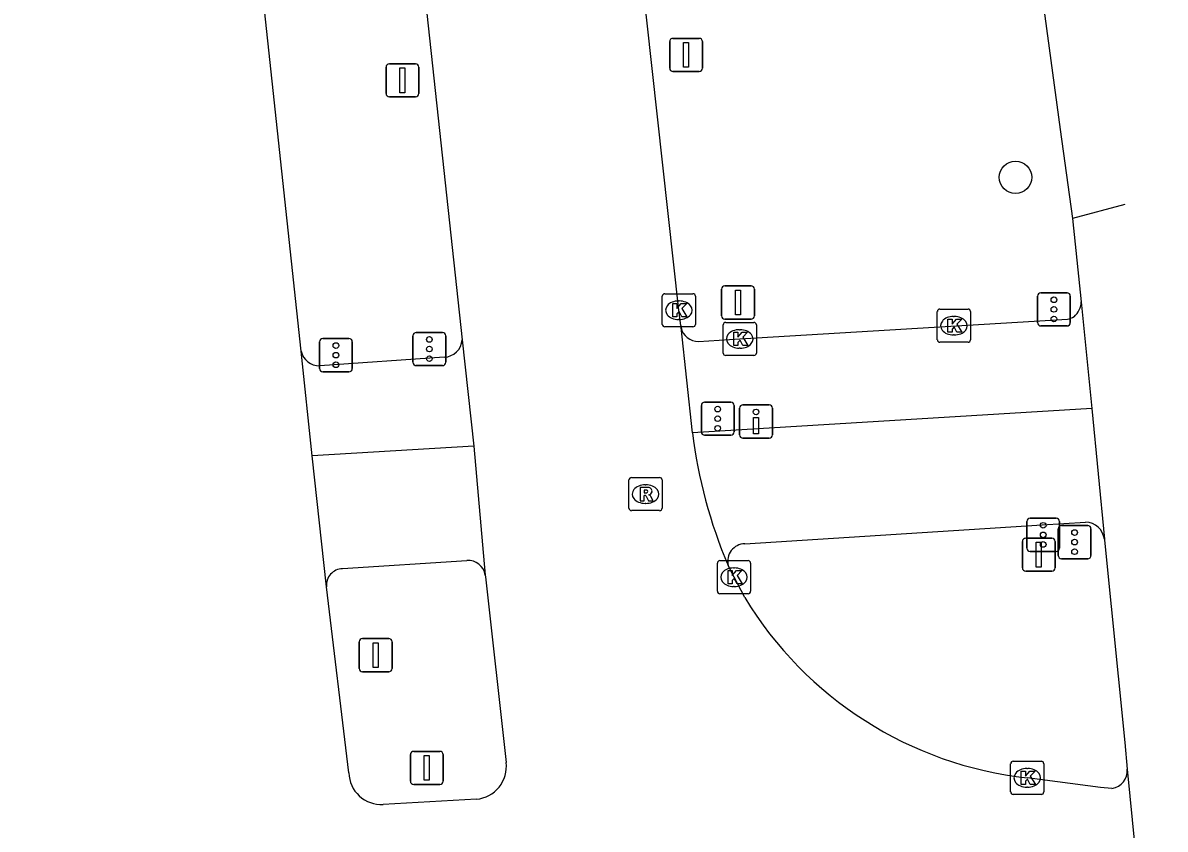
# Model space of a CAD drawing. Extents: x 160026 to 161302, y 384757 to 385701.
# Drawn here: x 161262.7 to 161297.19, y 384900.03 to 384924.37 of the extents above; entities that cross this region are included whole.
import ezdxf

# ---------------------------------------------------------------- set-up
doc = ezdxf.new("R2010")
doc.units = 0
for name, color, linetype in [('IMGEO_Boom', 7, 'Continuous'), ('IMGEO_Drukknoppaal', 7, 'Continuous'), ('IMGEO_Fietspad_gesloten', 7, 'Continuous'), ('IMGEO_Kolk', 7, 'Continuous'), ('IMGEO_OVBaan_gesloten', 7, 'Continuous'), ('IMGEO_Portaal', 7, 'Continuous'), ('IMGEO_Rijbaan_regionaal_gesloten', 7, 'Continuous'), ('IMGEO_Rioolput', 7, 'Continuous'), ('IMGEO_Verkeersbordpaal', 7, 'Continuous'), ('IMGEO_Verkeersregelinstallatiepaal', 7, 'Continuous'), ('IMGEO_Voetpad_open', 7, 'Continuous')]:
    doc.layers.add(name, color=color, linetype=linetype)

msp = doc.modelspace()

# ---------------------------------------------------------------- linework, layer by layer
at = {"layer": 'IMGEO_Boom'}
msp.add_circle((161292.668, 384919.704), 0.489, dxfattribs=at)
at = {"layer": 'IMGEO_Drukknoppaal'}
for p, q in [((161284.341, 384911.932), (161284.341, 384912.732)), ((161284.341, 384912.732), (161284.341, 384911.932)), ((161284.441, 384912.832), (161285.231, 384912.832)), ((161285.231, 384912.832), (161284.441, 384912.832)), ((161285.331, 384912.732), (161285.331, 384911.932)), ((161285.331, 384911.932), (161285.331, 384912.732)), ((161285.231, 384911.832), (161284.441, 384911.832)), ((161284.441, 384911.832), (161285.231, 384911.832))]:
    msp.add_line(p, q, dxfattribs=at)
msp.add_lwpolyline([(161284.911, 384912.457), (161284.911, 384911.957), (161284.761, 384911.957), (161284.761, 384912.457), (161284.911, 384912.457)], dxfattribs=at)
msp.add_circle((161284.836, 384912.622), 0.085, dxfattribs=at)
for centre, start, end in [((161284.441, 384912.732), 90, 180), ((161284.441, 384912.732), 90, 180), ((161285.231, 384912.732), 0, 90), ((161285.231, 384912.732), 360, 90), ((161284.441, 384911.932), 180, 270), ((161284.441, 384911.932), 180, 270), ((161285.231, 384911.932), 270, 0), ((161285.231, 384911.932), 270, 0)]:
    msp.add_arc(centre, 0.1, start, end, dxfattribs=at)
at = {"layer": 'IMGEO_Fietspad_gesloten'}
for points in [[(161294.976, 384912.728), (161282.914, 384911.995)], [(161276.313, 384911.593), (161271.437, 384911.294)], [(161284.493, 384908.643), (161293.475, 384909.213), (161294.783, 384909.295)], [(161272.352, 384907.891), (161276.107, 384908.14)]]:
    msp.add_lwpolyline(points, dxfattribs=at)
for centre, radius, start, end in [((161294.771, 384908.711), 0.584, 6.7694, 88.834), ((161284.508, 384908.114), 0.529, 91.6003, 193.4326), ((161276.146, 384907.623), 0.518, 8.1768, 94.3265), ((161272.367, 384907.388), 0.503, 91.7456, 184.8049)]:
    msp.add_arc(centre, radius, start, end, dxfattribs=at)
at = {"layer": 'IMGEO_Kolk'}
for p, q in [((161282.005, 384915.265), (161282.005, 384916.117)), ((161282.08, 384916.191), (161282.932, 384916.191)), ((161283.006, 384916.117), (161283.006, 384915.265)), ((161282.493, 384915.971), (161282.518, 384915.971)), ((161290.383, 384915.725), (161291.235, 384915.725)), ((161282.516, 384915.411), (161282.491, 384915.411)), ((161290.308, 384914.799), (161290.308, 384915.651)), ((161290.796, 384915.505), (161290.821, 384915.505)), ((161291.309, 384915.651), (161291.309, 384914.799)), ((161282.932, 384915.191), (161282.08, 384915.191)), ((161283.844, 384914.399), (161283.844, 384915.251)), ((161283.919, 384915.325), (161284.771, 384915.325)), ((161284.332, 384915.105), (161284.357, 384915.105)), ((161284.845, 384915.251), (161284.845, 384914.399)), ((161291.235, 384914.725), (161290.383, 384914.725)), ((161290.819, 384914.945), (161290.794, 384914.945)), ((161284.355, 384914.545), (161284.33, 384914.545)), ((161284.771, 384914.325), (161283.919, 384914.325)), ((161283.744, 384908.133), (161284.596, 384908.133)), ((161283.669, 384907.207), (161283.669, 384908.059)), ((161284.157, 384907.913), (161284.182, 384907.913)), ((161284.67, 384908.059), (161284.67, 384907.207)), ((161284.596, 384907.133), (161283.744, 384907.133)), ((161284.18, 384907.353), (161284.155, 384907.353)), ((161292.522, 384901.151), (161292.522, 384902.003)), ((161292.597, 384902.077), (161293.449, 384902.077)), ((161293.523, 384902.003), (161293.523, 384901.151)), ((161293.01, 384901.857), (161293.035, 384901.857)), ((161293.033, 384901.297), (161293.008, 384901.297)), ((161293.449, 384901.077), (161292.597, 384901.077))]:
    msp.add_line(p, q, dxfattribs=at)
for points in [[(161282.005, 384915.265), (161282.005, 384916.117)], [(161282.08, 384916.191), (161282.932, 384916.191)], [(161283.006, 384916.117), (161283.006, 384915.265)], [(161282.326, 384915.891), (161282.449, 384915.891), (161282.449, 384915.74), (161282.579, 384915.891), (161282.743, 384915.891), (161282.597, 384915.74), (161282.75, 384915.491), (161282.598, 384915.491), (161282.513, 384915.655), (161282.449, 384915.588), (161282.449, 384915.491), (161282.326, 384915.491), (161282.326, 384915.891)], [(161290.383, 384915.725), (161291.235, 384915.725)], [(161290.308, 384914.799), (161290.308, 384915.651)], [(161290.629, 384915.425), (161290.752, 384915.425), (161290.752, 384915.274), (161290.882, 384915.425), (161291.046, 384915.425), (161290.9, 384915.274), (161291.053, 384915.025), (161290.901, 384915.025), (161290.816, 384915.189), (161290.752, 384915.122), (161290.752, 384915.025), (161290.629, 384915.025), (161290.629, 384915.425)], [(161291.309, 384915.651), (161291.309, 384914.799)], [(161282.932, 384915.191), (161282.08, 384915.191)], [(161283.844, 384914.399), (161283.844, 384915.251)], [(161283.919, 384915.325), (161284.771, 384915.325)], [(161284.165, 384915.025), (161284.288, 384915.025), (161284.288, 384914.874), (161284.418, 384915.025), (161284.582, 384915.025), (161284.436, 384914.874), (161284.589, 384914.625), (161284.437, 384914.625), (161284.352, 384914.789), (161284.288, 384914.722), (161284.288, 384914.625), (161284.165, 384914.625), (161284.165, 384915.025)], [(161284.845, 384915.251), (161284.845, 384914.399)], [(161291.235, 384914.725), (161290.383, 384914.725)], [(161284.771, 384914.325), (161283.919, 384914.325)], [(161283.744, 384908.133), (161284.596, 384908.133)], [(161283.669, 384907.207), (161283.669, 384908.059)], [(161283.99, 384907.833), (161284.113, 384907.833), (161284.113, 384907.682), (161284.243, 384907.833), (161284.407, 384907.833), (161284.261, 384907.682), (161284.414, 384907.433), (161284.262, 384907.433), (161284.177, 384907.597), (161284.113, 384907.53), (161284.113, 384907.433), (161283.99, 384907.433), (161283.99, 384907.833)], [(161284.67, 384908.059), (161284.67, 384907.207)], [(161284.596, 384907.133), (161283.744, 384907.133)], [(161292.522, 384901.151), (161292.522, 384902.003)], [(161292.597, 384902.077), (161293.449, 384902.077)], [(161293.523, 384902.003), (161293.523, 384901.151)], [(161292.843, 384901.777), (161292.966, 384901.777), (161292.966, 384901.626), (161293.096, 384901.777), (161293.26, 384901.777), (161293.114, 384901.626), (161293.267, 384901.377), (161293.115, 384901.377), (161293.03, 384901.541), (161292.966, 384901.474), (161292.966, 384901.377), (161292.843, 384901.377), (161292.843, 384901.777)], [(161293.449, 384901.077), (161292.597, 384901.077)]]:
    msp.add_lwpolyline(points, dxfattribs=at)
for centre, start, end in [((161282.082, 384916.115), 91.552, 178.448), ((161282.082, 384916.115), 91.552, 178.448), ((161282.93, 384916.115), 1.552, 88.448), ((161282.93, 384916.115), 1.552, 88.448), ((161290.385, 384915.649), 91.552, 178.448), ((161290.385, 384915.649), 91.552, 178.448), ((161291.233, 384915.649), 1.552, 88.448), ((161291.233, 384915.649), 1.552, 88.448), ((161282.082, 384915.267), 181.552, 268.448), ((161282.082, 384915.267), 181.552, 268.448), ((161282.93, 384915.267), 271.552, 358.448), ((161282.93, 384915.267), 271.552, 358.448), ((161283.921, 384915.249), 91.552, 178.448), ((161283.921, 384915.249), 91.552, 178.448), ((161284.769, 384915.249), 1.552, 88.448), ((161284.769, 384915.249), 1.552, 88.448), ((161290.385, 384914.801), 181.552, 268.448), ((161290.385, 384914.801), 181.552, 268.448), ((161291.233, 384914.801), 271.552, 358.448), ((161291.233, 384914.801), 271.552, 358.448), ((161283.921, 384914.401), 181.552, 268.448), ((161283.921, 384914.401), 181.552, 268.448), ((161284.769, 384914.401), 271.552, 358.448), ((161284.769, 384914.401), 271.552, 358.448), ((161283.746, 384908.057), 91.552, 178.448), ((161283.746, 384908.057), 91.552, 178.448), ((161284.594, 384908.057), 1.552, 88.448), ((161284.594, 384908.057), 1.552, 88.448), ((161283.746, 384907.209), 181.552, 268.448), ((161283.746, 384907.209), 181.552, 268.448), ((161284.594, 384907.209), 271.552, 358.448), ((161284.594, 384907.209), 271.552, 358.448), ((161292.599, 384902.001), 91.552, 178.448), ((161292.599, 384902.001), 91.552, 178.448), ((161293.447, 384902.001), 1.552, 88.448), ((161293.447, 384902.001), 1.552, 88.448), ((161292.599, 384901.153), 181.552, 268.448), ((161292.599, 384901.153), 181.552, 268.448), ((161293.447, 384901.153), 271.552, 358.448), ((161293.447, 384901.153), 271.552, 358.448)]:
    msp.add_arc(centre, 0.0765, start, end, dxfattribs=at)
for centre, major_axis, ratio, start_param, end_param in [((161282.492, 384915.691), (-0.387, 0.002), 0.722429, 4.712389, 7.853982), ((161282.517, 384915.691), (-0.39, 0.002), 0.717154, 1.570796, 4.712389), ((161290.795, 384915.225), (-0.387, 0.002), 0.722429, 4.712389, 7.853982), ((161290.82, 384915.225), (-0.39, 0.002), 0.717154, 1.570796, 4.712389), ((161284.331, 384914.825), (-0.387, 0.002), 0.722429, 4.712389, 7.853982), ((161284.356, 384914.825), (-0.39, 0.002), 0.717154, 1.570796, 4.712389), ((161284.156, 384907.633), (-0.387, 0.002), 0.722429, 4.712389, 7.853982), ((161284.181, 384907.633), (-0.39, 0.002), 0.717154, 1.570796, 4.712389), ((161293.009, 384901.577), (-0.387, 0.002), 0.722429, 4.712389, 7.853982), ((161293.034, 384901.577), (-0.39, 0.002), 0.717154, 1.570796, 4.712389)]:
    msp.add_ellipse(centre, major_axis=major_axis, ratio=ratio, start_param=start_param, end_param=end_param, dxfattribs=at)
at = {"layer": 'IMGEO_OVBaan_gesloten'}
for points in [[(161291.678, 384938.418), (161294.021, 384921.151), (161294.387, 384918.458)], [(161295.965, 384918.881), (161294.387, 384918.458)], [(161294.387, 384918.458), (161294.652, 384915.95)], [(161294.652, 384915.95), (161294.976, 384912.728)], [(161294.976, 384912.728), (161295.351, 384908.78)], [(161295.351, 384908.78), (161295.354, 384908.752), (161295.964, 384902.644), (161296.044, 384901.838)], [(161296.044, 384901.838), (161297.186, 384890.215)]]:
    msp.add_lwpolyline(points, dxfattribs=at)
at = {"layer": 'IMGEO_Portaal'}
for p, q in [((161272.956, 384905.779), (161273.746, 384905.779)), ((161273.746, 384905.779), (161272.956, 384905.779)), ((161272.856, 384904.879), (161272.856, 384905.679)), ((161272.856, 384905.679), (161272.856, 384904.879)), ((161273.846, 384905.679), (161273.846, 384904.879)), ((161273.846, 384904.879), (161273.846, 384905.679)), ((161273.746, 384904.779), (161272.956, 384904.779)), ((161272.956, 384904.779), (161273.746, 384904.779))]:
    msp.add_line(p, q, dxfattribs=at)
msp.add_lwpolyline([(161273.276, 384905.654), (161273.426, 384905.654), (161273.426, 384904.904), (161273.276, 384904.904), (161273.276, 384905.654)], dxfattribs=at)
for centre, start, end in [((161272.956, 384905.679), 90, 180), ((161272.956, 384905.679), 90, 180), ((161273.746, 384905.679), 0, 90), ((161273.746, 384905.679), 360, 90), ((161272.956, 384904.879), 180, 270), ((161272.956, 384904.879), 180, 270), ((161273.746, 384904.879), 270, 0), ((161273.746, 384904.879), 270, 0)]:
    msp.add_arc(centre, 0.1, start, end, dxfattribs=at)
at = {"layer": 'IMGEO_Rijbaan_regionaal_gesloten'}
for points in [[(161271.101, 384914.459), (161265.331, 384968.239), (161262.701, 384992.746)], [(161282.566, 384915.234), (161282.506, 384915.691), (161280.26, 384936.036), (161278.025, 384956.369), (161276.329, 384972.515)], [(161269.95, 384970.566), (161270.029, 384969.639), (161275.966, 384914.799)], [(161282.914, 384911.995), (161282.574, 384915.171)], [(161275.966, 384914.799), (161276.313, 384911.593)], [(161271.437, 384911.294), (161271.101, 384914.459)], [(161276.313, 384911.593), (161276.659, 384907.697)], [(161271.866, 384907.346), (161271.437, 384911.294)], [(161284.496, 384907.017), (161284.17, 384907.633), (161283.993, 384907.991)], [(161276.659, 384907.697), (161276.664, 384907.641), (161277.291, 384902.042)], [(161272.542, 384901.724), (161271.866, 384907.346)], [(161295.581, 384901.258), (161295.238, 384901.286), (161293.023, 384901.577)], [(161276.395, 384900.931), (161273.576, 384900.773)]]:
    msp.add_lwpolyline(points, dxfattribs=at)
for centre, radius, start, end in [((161283.043, 384915.263), 0.478, 183.4304, 191.0434), ((161297.723, 384913.838), 14.924, 187.0956, 203.0681), ((161294.281, 384912.952), 11.445, 211.2387, 263.6877), ((161276.301, 384901.924), 0.997, 275.4036, 6.8254), ((161273.522, 384901.752), 0.98, 181.628, 273.1607), ((161295.508, 384901.791), 0.538, 277.7693, 5.0317)]:
    msp.add_arc(centre, radius, start, end, dxfattribs=at)
at = {"layer": 'IMGEO_Rioolput'}
for p, q in [((161280.998, 384909.716), (161280.998, 384910.568)), ((161281.073, 384910.642), (161281.925, 384910.642)), ((161281.999, 384910.568), (161281.999, 384909.716)), ((161281.486, 384910.422), (161281.511, 384910.422)), ((161281.509, 384909.862), (161281.484, 384909.862)), ((161281.925, 384909.642), (161281.073, 384909.642))]:
    msp.add_line(p, q, dxfattribs=at)
for points in [[(161280.998, 384909.716), (161280.998, 384910.568)], [(161281.073, 384910.642), (161281.925, 384910.642)], [(161281.999, 384910.568), (161281.999, 384909.716)], [(161281.587, 384910.34), (161281.335, 384910.342), (161281.335, 384909.942)], [(161281.513, 384910.261), (161281.459, 384910.261), (161281.459, 384910.18)], [(161281.335, 384909.942), (161281.459, 384909.942), (161281.459, 384910.104), (161281.47, 384910.104)], [(161281.459, 384910.18), (161281.511, 384910.18)], [(161281.517, 384910.075), (161281.588, 384909.942), (161281.728, 384909.942), (161281.663, 384910.068)], [(161281.925, 384909.642), (161281.073, 384909.642)]]:
    msp.add_lwpolyline(points, dxfattribs=at)
for centre, radius, start, end in [((161281.075, 384910.566), 0.0765, 91.552, 178.448), ((161281.075, 384910.566), 0.0765, 91.552, 178.448), ((161281.923, 384910.566), 0.0765, 1.552, 88.448), ((161281.923, 384910.566), 0.0765, 1.552, 88.448), ((161281.519, 384910.165), 0.0964, 77.0061, 93.1865), ((161281.533, 384910.222), 0.0378, 276.6634, 79.6772), ((161281.586, 384910.23), 0.109, 350.3612, 89.416), ((161281.584, 384910.23), 0.112, 277.5842, 350.9817), ((161281.469, 384910.051), 0.0533, 26.0293, 88.6989), ((161281.495, 384910.369), 0.19, 274.7715, 282.9687), ((161281.568, 384910.015), 0.108, 29.5134, 73.7905), ((161281.075, 384909.718), 0.0765, 181.552, 268.448), ((161281.075, 384909.718), 0.0765, 181.552, 268.448), ((161281.923, 384909.718), 0.0765, 271.552, 358.448), ((161281.923, 384909.718), 0.0765, 271.552, 358.448)]:
    msp.add_arc(centre, radius, start, end, dxfattribs=at)
for centre, major_axis, ratio, start_param, end_param in [((161281.485, 384910.142), (-0.387, 0.002), 0.722429, 4.712389, 7.853982), ((161281.51, 384910.142), (-0.39, 0.002), 0.717154, 1.570796, 4.712389)]:
    msp.add_ellipse(centre, major_axis=major_axis, ratio=ratio, start_param=start_param, end_param=end_param, dxfattribs=at)
at = {"layer": 'IMGEO_Verkeersbordpaal'}
for p, q in [((161282.228, 384922.999), (161282.228, 384923.799)), ((161282.228, 384923.799), (161282.228, 384922.999)), ((161282.328, 384923.899), (161283.118, 384923.899)), ((161283.118, 384923.899), (161282.328, 384923.899)), ((161283.218, 384923.799), (161283.218, 384922.999)), ((161283.218, 384922.999), (161283.218, 384923.799)), ((161273.666, 384922.231), (161273.666, 384923.031)), ((161273.666, 384923.031), (161273.666, 384922.231)), ((161273.766, 384923.131), (161274.556, 384923.131)), ((161274.556, 384923.131), (161273.766, 384923.131)), ((161274.656, 384923.031), (161274.656, 384922.231)), ((161274.656, 384922.231), (161274.656, 384923.031)), ((161283.118, 384922.899), (161282.328, 384922.899)), ((161282.328, 384922.899), (161283.118, 384922.899)), ((161274.556, 384922.131), (161273.766, 384922.131)), ((161273.766, 384922.131), (161274.556, 384922.131)), ((161283.894, 384916.425), (161284.684, 384916.425)), ((161284.684, 384916.425), (161283.894, 384916.425)), ((161283.794, 384915.525), (161283.794, 384916.325)), ((161283.794, 384916.325), (161283.794, 384915.525)), ((161284.784, 384916.325), (161284.784, 384915.525)), ((161284.784, 384915.525), (161284.784, 384916.325)), ((161284.684, 384915.425), (161283.894, 384915.425)), ((161283.894, 384915.425), (161284.684, 384915.425)), ((161292.976, 384908.813), (161293.766, 384908.813)), ((161293.766, 384908.813), (161292.976, 384908.813)), ((161292.876, 384907.913), (161292.876, 384908.713)), ((161292.876, 384908.713), (161292.876, 384907.913)), ((161293.866, 384908.713), (161293.866, 384907.913)), ((161293.866, 384907.913), (161293.866, 384908.713)), ((161293.766, 384907.813), (161292.976, 384907.813)), ((161292.976, 384907.813), (161293.766, 384907.813)), ((161274.401, 384901.477), (161274.401, 384902.277)), ((161274.401, 384902.277), (161274.401, 384901.477)), ((161274.501, 384902.377), (161275.291, 384902.377)), ((161275.291, 384902.377), (161274.501, 384902.377)), ((161275.391, 384902.277), (161275.391, 384901.477)), ((161275.391, 384901.477), (161275.391, 384902.277)), ((161275.291, 384901.377), (161274.501, 384901.377)), ((161274.501, 384901.377), (161275.291, 384901.377))]:
    msp.add_line(p, q, dxfattribs=at)
for points in [[(161282.648, 384923.774), (161282.798, 384923.774), (161282.798, 384923.024), (161282.648, 384923.024), (161282.648, 384923.774)], [(161274.086, 384923.006), (161274.236, 384923.006), (161274.236, 384922.256), (161274.086, 384922.256), (161274.086, 384923.006)], [(161284.214, 384916.3), (161284.364, 384916.3), (161284.364, 384915.55), (161284.214, 384915.55), (161284.214, 384916.3)], [(161293.296, 384908.688), (161293.446, 384908.688), (161293.446, 384907.938), (161293.296, 384907.938), (161293.296, 384908.688)], [(161274.821, 384902.252), (161274.971, 384902.252), (161274.971, 384901.502), (161274.821, 384901.502), (161274.821, 384902.252)]]:
    msp.add_lwpolyline(points, dxfattribs=at)
for centre, start, end in [((161282.328, 384923.799), 90, 180), ((161282.328, 384923.799), 90, 180), ((161283.118, 384923.799), 0, 90), ((161283.118, 384923.799), 360, 90), ((161273.766, 384923.031), 90, 180), ((161273.766, 384923.031), 90, 180), ((161274.556, 384923.031), 0, 90), ((161274.556, 384923.031), 360, 90), ((161282.328, 384922.999), 180, 270), ((161282.328, 384922.999), 180, 270), ((161283.118, 384922.999), 270, 0), ((161283.118, 384922.999), 270, 0), ((161273.766, 384922.231), 180, 270), ((161273.766, 384922.231), 180, 270), ((161274.556, 384922.231), 270, 0), ((161274.556, 384922.231), 270, 0), ((161283.894, 384916.325), 90, 180), ((161283.894, 384916.325), 90, 180), ((161284.684, 384916.325), 0, 90), ((161284.684, 384916.325), 360, 90), ((161283.894, 384915.525), 180, 270), ((161283.894, 384915.525), 180, 270), ((161284.684, 384915.525), 270, 0), ((161284.684, 384915.525), 270, 0), ((161292.976, 384908.713), 90, 180), ((161292.976, 384908.713), 90, 180), ((161293.766, 384908.713), 0, 90), ((161293.766, 384908.713), 360, 90), ((161292.976, 384907.913), 180, 270), ((161292.976, 384907.913), 180, 270), ((161293.766, 384907.913), 270, 0), ((161293.766, 384907.913), 270, 0), ((161274.501, 384902.277), 90, 180), ((161274.501, 384902.277), 90, 180), ((161275.291, 384902.277), 0, 90), ((161275.291, 384902.277), 360, 90), ((161274.501, 384901.477), 180, 270), ((161274.501, 384901.477), 180, 270), ((161275.291, 384901.477), 270, 0), ((161275.291, 384901.477), 270, 0)]:
    msp.add_arc(centre, 0.1, start, end, dxfattribs=at)
at = {"layer": 'IMGEO_Verkeersregelinstallatiepaal'}
for p, q in [((161293.333, 384915.317), (161293.333, 384916.117)), ((161293.333, 384916.117), (161293.333, 384915.317)), ((161293.433, 384916.217), (161294.223, 384916.217)), ((161294.223, 384916.217), (161293.433, 384916.217)), ((161294.323, 384916.117), (161294.323, 384915.317)), ((161294.323, 384915.317), (161294.323, 384916.117)), ((161274.579, 384915.02), (161275.369, 384915.02)), ((161275.369, 384915.02), (161274.579, 384915.02)), ((161294.223, 384915.217), (161293.433, 384915.217)), ((161293.433, 384915.217), (161294.223, 384915.217)), ((161271.657, 384913.935), (161271.657, 384914.735)), ((161271.657, 384914.735), (161271.657, 384913.935)), ((161271.757, 384914.835), (161272.547, 384914.835)), ((161272.547, 384914.835), (161271.757, 384914.835)), ((161272.647, 384914.735), (161272.647, 384913.935)), ((161272.647, 384913.935), (161272.647, 384914.735)), ((161274.479, 384914.12), (161274.479, 384914.92)), ((161274.479, 384914.92), (161274.479, 384914.12)), ((161275.469, 384914.92), (161275.469, 384914.12)), ((161275.469, 384914.12), (161275.469, 384914.92)), ((161275.369, 384914.02), (161274.579, 384914.02)), ((161274.579, 384914.02), (161275.369, 384914.02)), ((161272.547, 384913.835), (161271.757, 384913.835)), ((161271.757, 384913.835), (161272.547, 384913.835)), ((161283.184, 384912.018), (161283.184, 384912.818)), ((161283.184, 384912.818), (161283.184, 384912.018)), ((161283.284, 384912.918), (161284.074, 384912.918)), ((161284.074, 384912.918), (161283.284, 384912.918)), ((161284.174, 384912.818), (161284.174, 384912.018)), ((161284.174, 384912.018), (161284.174, 384912.818)), ((161284.074, 384911.918), (161283.284, 384911.918)), ((161283.284, 384911.918), (161284.074, 384911.918)), ((161293.009, 384908.511), (161293.009, 384909.311)), ((161293.009, 384909.311), (161293.009, 384908.511)), ((161293.109, 384909.411), (161293.899, 384909.411)), ((161293.899, 384909.411), (161293.109, 384909.411)), ((161293.999, 384909.311), (161293.999, 384908.511)), ((161293.999, 384908.511), (161293.999, 384909.311)), ((161294.057, 384909.192), (161294.847, 384909.192)), ((161294.847, 384909.192), (161294.057, 384909.192)), ((161293.957, 384908.292), (161293.957, 384909.092)), ((161293.957, 384909.092), (161293.957, 384908.292)), ((161294.947, 384909.092), (161294.947, 384908.292)), ((161294.947, 384908.292), (161294.947, 384909.092)), ((161293.899, 384908.411), (161293.109, 384908.411)), ((161293.109, 384908.411), (161293.899, 384908.411)), ((161294.847, 384908.192), (161294.057, 384908.192)), ((161294.057, 384908.192), (161294.847, 384908.192))]:
    msp.add_line(p, q, dxfattribs=at)
for centre in [(161293.828, 384916.007), (161293.828, 384915.717), (161293.828, 384915.427), (161272.152, 384914.625), (161274.974, 384914.81), (161272.152, 384914.335), (161274.974, 384914.52), (161272.152, 384914.045), (161274.974, 384914.23), (161283.679, 384912.708), (161283.679, 384912.418), (161283.679, 384912.128), (161293.504, 384909.201), (161293.504, 384908.911), (161294.452, 384908.982), (161293.504, 384908.621), (161294.452, 384908.692), (161294.452, 384908.402)]:
    msp.add_circle(centre, 0.085, dxfattribs=at)
for centre, start, end in [((161293.433, 384916.117), 90, 180), ((161293.433, 384916.117), 90, 180), ((161294.223, 384916.117), 0, 90), ((161294.223, 384916.117), 360, 90), ((161274.579, 384914.92), 90, 180), ((161274.579, 384914.92), 90, 180), ((161275.369, 384914.92), 0, 90), ((161275.369, 384914.92), 360, 90), ((161293.433, 384915.317), 180, 270), ((161293.433, 384915.317), 180, 270), ((161294.223, 384915.317), 270, 0), ((161294.223, 384915.317), 270, 0), ((161271.757, 384914.735), 90, 180), ((161271.757, 384914.735), 90, 180), ((161272.547, 384914.735), 0, 90), ((161272.547, 384914.735), 360, 90), ((161274.579, 384914.12), 180, 270), ((161274.579, 384914.12), 180, 270), ((161275.369, 384914.12), 270, 0), ((161275.369, 384914.12), 270, 0), ((161271.757, 384913.935), 180, 270), ((161271.757, 384913.935), 180, 270), ((161272.547, 384913.935), 270, 0), ((161272.547, 384913.935), 270, 0), ((161283.284, 384912.818), 90, 180), ((161283.284, 384912.818), 90, 180), ((161284.074, 384912.818), 0, 90), ((161284.074, 384912.818), 360, 90), ((161283.284, 384912.018), 180, 270), ((161283.284, 384912.018), 180, 270), ((161284.074, 384912.018), 270, 0), ((161284.074, 384912.018), 270, 0), ((161293.109, 384909.311), 90, 180), ((161293.109, 384909.311), 90, 180), ((161293.899, 384909.311), 0, 90), ((161293.899, 384909.311), 360, 90), ((161294.057, 384909.092), 90, 180), ((161294.057, 384909.092), 90, 180), ((161294.847, 384909.092), 0, 90), ((161294.847, 384909.092), 360, 90), ((161293.109, 384908.511), 180, 270), ((161293.109, 384908.511), 180, 270), ((161293.899, 384908.511), 270, 0), ((161293.899, 384908.511), 270, 0), ((161294.057, 384908.292), 180, 270), ((161294.057, 384908.292), 180, 270), ((161294.847, 384908.292), 270, 0), ((161294.847, 384908.292), 270, 0)]:
    msp.add_arc(centre, 0.1, start, end, dxfattribs=at)
at = {"layer": 'IMGEO_Voetpad_open'}
for points in [[(161283.098, 384914.748), (161284.345, 384914.825), (161294.237, 384915.422)], [(161275.423, 384914.273), (161271.663, 384914.016)]]:
    msp.add_lwpolyline(points, dxfattribs=at)
for centre, radius, start, end in [((161294.043, 384915.962), 0.609, 310.2846, 358.838), ((161294.165, 384915.912), 0.495, 278.3198, 303.2937), ((161283.087, 384915.271), 0.523, 191.0219, 271.1536), ((161275.393, 384914.847), 0.575, 272.9592, 355.2187), ((161271.652, 384914.579), 0.564, 192.3396, 271.1661)]:
    msp.add_arc(centre, radius, start, end, dxfattribs=at)

doc.saveas('drawing.dxf')
